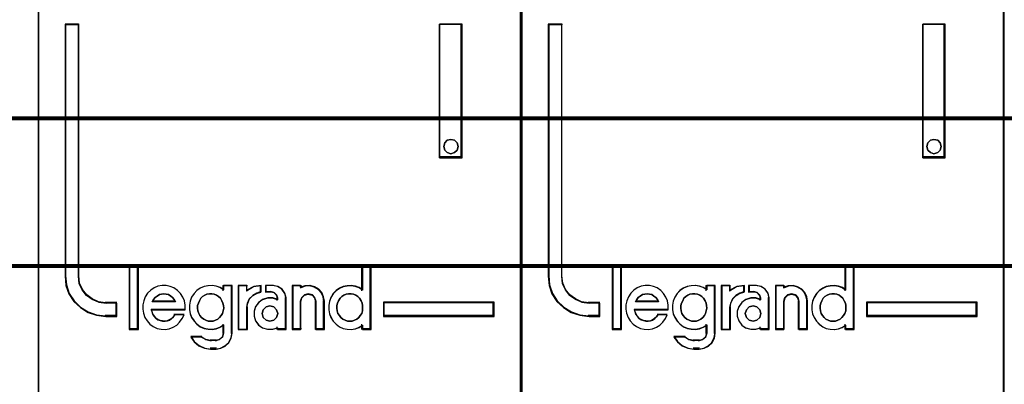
# Model space of a CAD drawing. Header units: millimetres. Extents: x -1290 to 1795, y -4192 to -1311.
# Tile 1025 of 1056: x 1443.5 to 1450.83, y -1924.75 to -1922.03. Entities that reach past the tile are written whole.
import ezdxf

# ---------------------------------------------------------------- set-up
doc = ezdxf.new("R2010")
doc.units = ezdxf.units.MM
doc.layers.add('30', color=7, linetype='Continuous')
doc.layers.add('45', color=7, linetype='Continuous')
doc.layers.add('Aparatura', color=7, linetype='Continuous', lineweight=13)

# ---------------------------------------------------------------- blocks, each defined once
blk = doc.blocks.new('*U156')
at = {"layer": '45', "color": 7}
blk.add_lwpolyline([(477.428846, -383.552872), (405.408028, -383.552872), (405.408028, -465.581435), (477.428846, -465.581435), (477.428846, -383.552872)], close=True, dxfattribs=at)
at = {"layer": '45', "color": 139}
blk.add_lwpolyline([(477.428846, -383.552872), (405.408028, -383.552872), (405.408028, -465.581435), (477.428846, -465.581435), (477.428846, -383.552872)], close=True, dxfattribs=at)
at = {"layer": '45', "color": 59}
blk.add_lwpolyline([(477.407363, -383.574418), (405.429512, -383.574418), (405.429512, -465.55989), (477.407363, -465.55989), (477.407363, -383.574418)], close=True, dxfattribs=at)
blk = doc.blocks.new('*U157')
at = {"layer": '45', "color": 7}
for points in [[(495.37139, -383.712671), (477.398411, -383.712671), (477.398411, -465.443183), (495.37139, -465.443183), (495.37139, -383.712671)], [(480.321996, -443.793216), (480.321996, -443.30396), (479.920097, -443.30396), (479.64839, -443.265479), (479.410647, -443.161031), (479.201206, -443.012605), (479.03705, -442.809207), (478.929499, -442.567327), (478.901197, -442.303459), (478.901197, -432.92514), (478.397407, -432.92514), (478.397407, -442.303459), (478.43137, -442.638792), (478.538921, -442.957633), (478.720059, -443.237993), (478.969123, -443.468877), (479.257812, -443.64479), (479.574803, -443.754735), (479.920097, -443.793216), (480.321996, -443.793216)], [(492.342176, -432.92514), (492.342176, -437.887863), (493.180043, -437.887863), (493.180043, -432.92514), (492.342176, -432.92514)], [(492.99369, -437.339083), (493.029657, -437.468996), (492.99369, -437.61072), (492.897777, -437.699297), (492.759903, -437.740633), (492.628023, -437.699297), (492.53211, -437.61072), (492.496143, -437.468996), (492.53211, -437.339083), (492.628023, -437.238695), (492.759903, -437.209169), (492.897777, -437.238695), (492.99369, -437.339083)], [(481.107945, -444.267224), (481.107945, -441.976184), (480.801801, -441.976184), (480.801801, -444.267224), (481.107945, -444.267224)], [(494.372394, -443.267138), (490.249297, -443.267138), (490.249297, -443.793216), (494.372394, -443.793216), (494.372394, -443.267138)]]:
    blk.add_lwpolyline(points, close=True, dxfattribs=at)
at = {"layer": '45', "color": 139}
for points in [[(495.37139, -383.712671), (477.398411, -383.712671), (477.398411, -465.443183), (495.37139, -465.443183), (495.37139, -383.712671)], [(493.029657, -437.468996), (492.99369, -437.339083), (492.897777, -437.238695), (492.759903, -437.209169), (492.628023, -437.238695), (492.53211, -437.339083), (492.496143, -437.468996), (492.53211, -437.61072), (492.628023, -437.699297), (492.759903, -437.740633), (492.897777, -437.699297), (492.99369, -437.61072), (493.029657, -437.468996)], [(483.815382, -443.978151), (483.913753, -443.966783), (484.000552, -443.938362), (484.081563, -443.89289), (484.151002, -443.836049), (484.214654, -443.756473), (484.25516, -443.68258), (484.284093, -443.585951), (484.307239, -443.489322), (484.295666, -443.392693), (484.278306, -443.296064), (484.2378, -443.210804), (484.185721, -443.119859), (484.116283, -443.057334), (484.041058, -443.006178), (483.954259, -442.966389), (483.861674, -442.949337), (483.774876, -442.949337), (483.676505, -442.966389), (483.601279, -443.006178), (483.520267, -443.057334), (483.450829, -443.119859), (483.404536, -443.210804), (483.36403, -443.296064), (483.335098, -443.392693), (483.335098, -443.489322), (483.346671, -443.585951), (483.375604, -443.68258), (483.421896, -443.756473), (483.479762, -443.836049), (483.560773, -443.89289), (483.641785, -443.938362), (483.728584, -443.966783), (483.815382, -443.978151)], [(488.997866, -443.978151), (489.090359, -443.966783), (489.17707, -443.938362), (489.263782, -443.89289), (489.333151, -443.836049), (489.390959, -443.756473), (489.442986, -443.68258), (489.47189, -443.585951), (489.477671, -443.489322), (489.477671, -443.392693), (489.460328, -443.296064), (489.419863, -443.210804), (489.362055, -443.119859), (489.292686, -443.057334), (489.223316, -443.006178), (489.136605, -442.966389), (489.049893, -442.949337), (488.95162, -442.949337), (488.864908, -442.966389), (488.778197, -443.006178), (488.697266, -443.057334), (488.639458, -443.119859), (488.58165, -443.210804), (488.541185, -443.296064), (488.518062, -443.392693), (488.518062, -443.489322), (488.529623, -443.585951), (488.558527, -443.68258), (488.610554, -443.756473), (488.668362, -443.836049), (488.737731, -443.89289), (488.824443, -443.938362), (488.911154, -443.966783), (488.997866, -443.978151)], [(486.315973, -443.690873), (486.274284, -443.550165), (486.167085, -443.444635), (486.024152, -443.403595), (485.881219, -443.444635), (485.774019, -443.550165), (485.73233, -443.690873), (485.774019, -443.83158), (485.881219, -443.937111), (486.024152, -443.978151), (486.167085, -443.937111), (486.274284, -443.83158), (486.315973, -443.690873)]]:
    blk.add_lwpolyline(points, close=True, dxfattribs=at)
at = {"layer": '45', "color": 59}
for points in [[(495.353487, -383.730625), (477.416314, -383.730625), (477.416314, -465.425228), (495.353487, -465.425228), (495.353487, -383.730625)], [(492.342176, -432.92514), (492.342176, -437.887863), (493.180043, -437.887863), (493.180043, -432.92514), (492.342176, -432.92514)], [(492.99369, -437.339083), (493.029657, -437.468996), (492.99369, -437.61072), (492.897777, -437.699297), (492.759903, -437.740633), (492.628023, -437.699297), (492.53211, -437.61072), (492.496143, -437.468996), (492.53211, -437.339083), (492.628023, -437.238695), (492.759903, -437.209169), (492.897777, -437.238695), (492.99369, -437.339083)], [(481.127639, -444.285179), (481.127639, -441.958229), (480.783898, -441.958229), (480.783898, -444.285179), (481.127639, -444.285179)], [(488.213708, -443.388913), (488.213708, -443.550353), (488.242146, -443.700658), (488.299023, -443.839829), (488.384337, -443.973434), (488.492402, -444.084772), (488.617531, -444.179408), (488.748347, -444.240644), (488.896225, -444.274045), (489.049792, -444.285179), (489.203358, -444.257344), (489.345549, -444.201676), (489.470677, -444.118173), (489.470677, -444.285179), (489.789186, -444.285179), (489.789186, -441.958229), (489.470677, -441.958229), (489.470677, -442.815526), (489.345549, -442.732023), (489.203358, -442.681922), (489.049792, -442.654087), (488.896225, -442.665221), (488.748347, -442.693055), (488.617531, -442.759858), (488.492402, -442.843361), (488.384337, -442.954698), (488.299023, -443.088303), (488.242146, -443.238608), (488.213708, -443.388913)], [(481.288767, -443.528225), (481.317199, -443.679616), (481.374065, -443.831007), (481.453676, -443.959969), (481.556033, -444.077717), (481.681136, -444.173037), (481.828985, -444.240322), (481.971148, -444.273965), (482.124683, -444.285179), (482.278219, -444.257143), (482.426068, -444.201073), (482.556858, -444.116967), (482.664901, -444.010433), (482.761572, -443.875863), (482.82981, -443.735687), (482.482933, -443.735687), (482.426068, -443.808578), (482.35783, -443.875863), (482.278219, -443.926327), (482.204294, -443.954362), (482.118997, -443.971183), (482.028013, -443.959969), (481.942715, -443.943148), (481.857418, -443.915113), (481.777806, -443.859042), (481.720941, -443.791757), (481.664076, -443.713258), (481.635644, -443.629152), (481.607211, -443.545046), (482.869616, -443.545046), (482.869616, -443.382442), (482.841183, -443.219837), (482.778632, -443.07966), (482.693334, -442.945091), (482.590977, -442.832949), (482.454501, -442.737629), (482.318025, -442.681559), (482.164489, -442.642309), (482.010953, -442.642309), (481.857418, -442.670345), (481.715255, -442.726415), (481.590152, -442.821735), (481.470735, -442.928269), (481.385438, -443.062839), (481.328572, -443.21423), (481.288767, -443.36562), (481.288767, -443.528225)], [(483.110637, -443.076622), (483.053794, -443.226962), (483.025373, -443.377301), (483.025373, -443.538776), (483.053794, -443.689115), (483.110637, -443.828318), (483.201585, -443.961953), (483.303901, -444.073316), (483.428955, -444.167974), (483.576746, -444.229223), (483.718852, -444.262632), (483.872327, -444.273768), (484.020117, -444.245927), (484.162224, -444.190246), (484.298646, -444.106724), (484.298646, -444.424107), (484.258856, -444.56331), (484.150855, -444.657968), (484.020117, -444.696945), (483.815484, -444.696945), (483.633588, -444.657968), (483.468745, -444.56331), (483.076531, -444.56331), (483.207269, -444.747058), (483.383481, -444.886261), (483.593798, -444.980919), (483.815484, -445.008759), (484.020117, -445.008759), (484.202013, -444.980919), (484.361172, -444.897397), (484.497594, -444.774898), (484.582858, -444.602287), (484.616964, -444.424107), (484.616964, -442.642309), (484.298646, -442.642309), (484.298646, -442.803785), (484.162224, -442.720263), (484.020117, -442.67015), (483.872327, -442.642309), (483.718852, -442.653445), (483.576746, -442.681286), (483.428955, -442.748103), (483.303901, -442.831625), (483.201585, -442.942988), (483.110637, -443.076622)], [(484.838963, -442.642309), (484.838963, -444.285179), (485.164632, -444.285179), (485.164632, -443.46094), (485.19371, -443.298336), (485.269311, -443.135731), (485.391437, -443.012375), (485.536825, -442.928269), (485.705476, -442.877806), (485.705476, -442.642309), (485.420515, -442.681559), (485.164632, -442.816128), (485.164632, -442.642309), (484.838963, -442.642309)], [(484.858656, -442.660264), (484.858656, -444.267224), (485.169522, -444.267224), (485.169522, -443.461002), (485.197278, -443.301951), (485.269444, -443.1429), (485.386018, -443.022241), (485.524798, -442.939974), (485.685782, -442.890613), (485.685782, -442.660264), (485.413774, -442.698656), (485.169522, -442.830284), (485.169522, -442.660264), (484.858656, -442.660264)], [(485.490672, -443.432905), (485.433348, -443.601117), (485.433348, -443.791757), (485.490672, -443.959969), (485.605321, -444.116967), (485.748633, -444.217894), (485.937804, -444.273965), (486.121242, -444.273965), (486.304681, -444.217894), (486.304681, -444.285179), (486.625698, -444.285179), (486.625698, -443.107695), (486.585571, -442.928269), (486.476654, -442.776879), (486.321878, -442.681559), (486.138439, -442.642309), (485.874747, -442.642309), (485.874747, -442.877806), (486.063917, -442.877806), (486.178567, -442.905841), (486.264553, -442.995554), (486.304681, -443.107695), (486.304681, -443.17498), (486.121242, -443.11891), (485.937804, -443.11891), (485.748633, -443.17498), (485.605321, -443.281514), (485.490672, -443.432905)], [(486.858439, -442.642309), (486.858439, -444.285179), (487.168456, -444.285179), (487.168456, -443.231051), (487.208644, -443.090874), (487.311983, -442.995554), (487.449768, -442.956305), (487.599036, -442.995554), (487.690893, -443.090874), (487.73108, -443.231051), (487.73108, -444.285179), (488.052579, -444.285179), (488.052579, -443.231051), (488.023874, -443.062839), (487.954981, -442.900234), (487.84016, -442.776879), (487.685152, -442.692773), (487.518661, -442.642309), (487.334947, -442.653523), (487.168456, -442.709594), (487.168456, -442.642309), (486.858439, -442.642309)], [(486.878132, -442.660264), (486.878132, -444.267224), (487.177924, -444.267224), (487.177924, -443.236137), (487.216786, -443.099024), (487.316717, -443.005788), (487.449957, -442.967396), (487.594302, -443.005788), (487.683129, -443.099024), (487.721991, -443.236137), (487.721991, -444.267224), (488.032886, -444.267224), (488.032886, -443.236137), (488.005127, -443.071602), (487.938507, -442.912551), (487.827473, -442.791892), (487.677577, -442.709625), (487.516578, -442.660264), (487.338923, -442.671233), (487.177924, -442.726078), (487.177924, -442.660264), (486.878132, -442.660264)], [(482.461544, -443.162377), (482.507972, -443.256365), (481.643249, -443.256365), (481.695481, -443.162377), (481.753516, -443.087187), (481.823158, -443.03706), (481.910211, -442.980667), (481.99146, -442.961869), (482.078512, -442.949337), (482.165565, -442.961869), (482.252618, -442.980667), (482.333867, -443.03706), (482.403509, -443.087187), (482.461544, -443.162377)], [(482.507972, -443.256365), (481.643249, -443.256365), (481.695481, -443.162377), (481.753516, -443.087187), (481.823158, -443.03706), (481.910211, -442.980667), (481.99146, -442.961869), (482.078512, -442.949337), (482.165565, -442.961869), (482.252618, -442.980667), (482.333867, -443.03706), (482.403509, -443.087187), (482.461544, -443.162377), (482.507972, -443.256365)], [(484.214654, -443.756473), (484.151002, -443.836049), (484.081563, -443.89289), (484.000552, -443.938362), (483.913753, -443.966783), (483.815382, -443.978151), (483.728584, -443.966783), (483.641785, -443.938362), (483.560773, -443.89289), (483.479762, -443.836049), (483.421896, -443.756473), (483.375604, -443.68258), (483.346671, -443.585951), (483.335098, -443.489322), (483.335098, -443.392693), (483.36403, -443.296064), (483.404536, -443.210804), (483.450829, -443.119859), (483.520267, -443.057334), (483.601279, -443.006178), (483.676505, -442.966389), (483.774876, -442.949337), (483.861674, -442.949337), (483.954259, -442.966389), (484.041058, -443.006178), (484.116283, -443.057334), (484.185721, -443.119859), (484.2378, -443.210804), (484.278306, -443.296064), (484.295666, -443.392693), (484.307239, -443.489322), (484.284093, -443.585951), (484.25516, -443.68258), (484.214654, -443.756473)], [(483.404536, -443.210804), (483.450829, -443.119859), (483.520267, -443.057334), (483.601279, -443.006178), (483.676505, -442.966389), (483.774876, -442.949337), (483.861674, -442.949337), (483.954259, -442.966389), (484.041058, -443.006178), (484.116283, -443.057334), (484.185721, -443.119859), (484.2378, -443.210804), (484.278306, -443.296064), (484.295666, -443.392693), (484.307239, -443.489322), (484.284093, -443.585951), (484.25516, -443.68258), (484.214654, -443.756473), (484.151002, -443.836049), (484.081563, -443.89289), (484.000552, -443.938362), (483.913753, -443.966783), (483.815382, -443.978151), (483.728584, -443.966783), (483.641785, -443.938362), (483.560773, -443.89289), (483.479762, -443.836049), (483.421896, -443.756473), (483.375604, -443.68258), (483.346671, -443.585951), (483.335098, -443.489322), (483.335098, -443.392693), (483.36403, -443.296064), (483.404536, -443.210804)], [(489.136605, -442.966389), (489.223316, -443.006178), (489.292686, -443.057334), (489.362055, -443.119859), (489.419863, -443.210804), (489.460328, -443.296064), (489.477671, -443.392693), (489.477671, -443.489322), (489.47189, -443.585951), (489.442986, -443.68258), (489.390959, -443.756473), (489.333151, -443.836049), (489.263782, -443.89289), (489.17707, -443.938362), (489.090359, -443.966783), (488.997866, -443.978151), (488.911154, -443.966783), (488.824443, -443.938362), (488.737731, -443.89289), (488.668362, -443.836049), (488.610554, -443.756473), (488.558527, -443.68258), (488.529623, -443.585951), (488.518062, -443.489322), (488.518062, -443.392693), (488.541185, -443.296064), (488.58165, -443.210804), (488.639458, -443.119859), (488.697266, -443.057334), (488.778197, -443.006178), (488.864908, -442.966389), (488.95162, -442.949337), (489.049893, -442.949337), (489.136605, -442.966389)], [(488.541185, -443.296064), (488.58165, -443.210804), (488.639458, -443.119859), (488.697266, -443.057334), (488.778197, -443.006178), (488.864908, -442.966389), (488.95162, -442.949337), (489.049893, -442.949337), (489.136605, -442.966389), (489.223316, -443.006178), (489.292686, -443.057334), (489.362055, -443.119859), (489.419863, -443.210804), (489.460328, -443.296064), (489.477671, -443.392693), (489.477671, -443.489322), (489.47189, -443.585951), (489.442986, -443.68258), (489.390959, -443.756473), (489.333151, -443.836049), (489.263782, -443.89289), (489.17707, -443.938362), (489.090359, -443.966783), (488.997866, -443.978151), (488.911154, -443.966783), (488.824443, -443.938362), (488.737731, -443.89289), (488.668362, -443.836049), (488.610554, -443.756473), (488.558527, -443.68258), (488.529623, -443.585951), (488.518062, -443.489322), (488.518062, -443.392693), (488.541185, -443.296064)], [(486.274284, -443.550165), (486.315973, -443.690873), (486.274284, -443.83158), (486.167085, -443.937111), (486.024152, -443.978151), (485.881219, -443.937111), (485.774019, -443.83158), (485.73233, -443.690873), (485.774019, -443.550165), (485.881219, -443.444635), (486.024152, -443.403595), (486.167085, -443.444635), (486.274284, -443.550165)], [(485.73233, -443.690873), (485.774019, -443.550165), (485.881219, -443.444635), (486.024152, -443.403595), (486.167085, -443.444635), (486.274284, -443.550165), (486.315973, -443.690873), (486.274284, -443.83158), (486.167085, -443.937111), (486.024152, -443.978151), (485.881219, -443.937111), (485.774019, -443.83158), (485.73233, -443.690873)], [(494.354491, -443.285093), (490.26899, -443.285093), (490.26899, -443.773465), (494.354491, -443.773465), (494.354491, -443.285093)]]:
    blk.add_lwpolyline(points, close=True, dxfattribs=at)
at = {"layer": '45', "color": 139}
for points in [[(478.397407, -432.92514), (478.397407, -442.308349)], [(478.397407, -432.92514), (478.929131, -432.92514)], [(478.891534, -432.92514), (478.891534, -442.308349)], [(492.342176, -437.887863), (492.342176, -432.92514)], [(492.342176, -432.92514), (493.180043, -432.92514)], [(493.140657, -437.887863), (493.140657, -432.92514)], [(492.342176, -437.850158), (493.180043, -437.850158)], [(480.783898, -441.958229), (480.783898, -444.285179)], [(480.783898, -441.958229), (481.127639, -441.958229)], [(481.088252, -441.958229), (481.088252, -444.285179)], [(489.440074, -441.958229), (489.440074, -442.839813)], [(489.440074, -441.958229), (489.789186, -441.958229)], [(489.749799, -441.958229), (489.749799, -444.285179)], [(478.397407, -442.270644), (478.43155, -442.613363), (478.539667, -442.939227), (478.72176, -443.225763), (478.972138, -443.461733), (479.262349, -443.64152), (479.581012, -443.753887), (479.928127, -443.793216)], [(478.891534, -442.270644), (478.920328, -442.5434), (479.029747, -442.793426), (479.196753, -443.003675), (479.409831, -443.157101), (479.651702, -443.265067), (479.928127, -443.304843)], [(482.869616, -443.545046), (482.869616, -443.382442), (482.841183, -443.219837), (482.778632, -443.07966), (482.693334, -442.945091), (482.590977, -442.832949), (482.454501, -442.737629), (482.318025, -442.681559), (482.164489, -442.642309), (482.010953, -442.642309), (481.857418, -442.670345), (481.715255, -442.726415), (481.590152, -442.821735), (481.470735, -442.928269), (481.385438, -443.062839), (481.328572, -443.21423), (481.288767, -443.36562), (481.288767, -443.528225), (481.317199, -443.679616), (481.374065, -443.831007), (481.453676, -443.959969), (481.556033, -444.077717), (481.681136, -444.173037), (481.828985, -444.240322), (481.971148, -444.273965), (482.124683, -444.285179), (482.278219, -444.257143), (482.426068, -444.201073), (482.556858, -444.116967), (482.664901, -444.010433), (482.761572, -443.875863), (482.82981, -443.735687)], [(484.307239, -442.804914), (484.169896, -442.720808), (484.026831, -442.670345), (483.878043, -442.642309), (483.723532, -442.653523), (483.580467, -442.681559), (483.431679, -442.748843), (483.305781, -442.832949), (483.202774, -442.945091), (483.111212, -443.07966), (483.053986, -443.231051), (483.025373, -443.382442), (483.025373, -443.545046), (483.053986, -443.696437), (483.111212, -443.836614), (483.202774, -443.971183), (483.305781, -444.083324), (483.431679, -444.178644), (483.580467, -444.240322), (483.723532, -444.273965), (483.878043, -444.285179), (484.026831, -444.257143), (484.169896, -444.201073), (484.307239, -444.116967)], [(484.267852, -442.642309), (484.267852, -442.839813)], [(484.267852, -442.642309), (484.616964, -442.642309)], [(484.579367, -442.642309), (484.579367, -444.432409)], [(484.838963, -442.642309), (484.838963, -444.285179)], [(484.838963, -442.642309), (485.188074, -442.642309)], [(485.705476, -442.642309), (485.413057, -442.689339), (485.150478, -442.850586)], [(485.150478, -442.642309), (485.150478, -442.850586)], [(485.666089, -442.642309), (485.666089, -442.909837)], [(485.861233, -442.642309), (485.861233, -442.909837)], [(486.154845, -442.642309), (485.861233, -442.642309)], [(486.625698, -443.134272), (486.583678, -442.9446), (486.469624, -442.784564), (486.307548, -442.6838), (486.115458, -442.642309)], [(486.858439, -442.642309), (486.858439, -444.285179)], [(486.858439, -442.642309), (487.196809, -442.642309)], [(488.052579, -443.256365), (488.023574, -443.080921), (487.953961, -442.911324), (487.837939, -442.782665), (487.68131, -442.694943), (487.513078, -442.642309), (487.327443, -442.654006), (487.159212, -442.712487)], [(487.159212, -442.642309), (487.159212, -442.746447)], [(489.477671, -442.804914), (489.351846, -442.720808), (489.208864, -442.670345), (489.054443, -442.642309), (488.900023, -442.653523), (488.751321, -442.681559), (488.619777, -442.748843), (488.493953, -442.832949), (488.385287, -442.945091), (488.299497, -443.07966), (488.242304, -443.231051), (488.213708, -443.382442), (488.213708, -443.545046), (488.242304, -443.696437), (488.299497, -443.836614), (488.385287, -443.971183), (488.493953, -444.083324), (488.619777, -444.178644), (488.751321, -444.240322), (488.900023, -444.273965), (489.054443, -444.285179), (489.208864, -444.257143), (489.351846, -444.201073), (489.477671, -444.116967)], [(482.507972, -443.256365), (482.461544, -443.162377), (482.403509, -443.087187), (482.333867, -443.03706), (482.252618, -442.980667), (482.165565, -442.961869), (482.078512, -442.949337), (481.99146, -442.961869), (481.910211, -442.980667), (481.823158, -443.03706), (481.753516, -443.087187), (481.695481, -443.162377), (481.643249, -443.256365)], [(485.705476, -442.872131), (485.532412, -442.924805), (485.383219, -443.012594), (485.257897, -443.141351), (485.180316, -443.311076), (485.150478, -443.480801)], [(486.315973, -443.163994), (486.130157, -443.10734), (485.944341, -443.10734), (485.752719, -443.163994), (485.60755, -443.271636), (485.491415, -443.424601), (485.433348, -443.594562), (485.433348, -443.787184), (485.491415, -443.957145), (485.60755, -444.115775), (485.752719, -444.217752), (485.944341, -444.274406), (486.130157, -444.274406), (486.315973, -444.217752)], [(485.861233, -442.872131), (486.081442, -442.872131)], [(486.315973, -443.134272), (486.270619, -443.006399), (486.17343, -442.9041), (486.043845, -442.872131)], [(486.276586, -443.096567), (486.276586, -443.200705)], [(486.588101, -443.096567), (486.588101, -444.285179)], [(487.741065, -443.256365), (487.699504, -443.099718), (487.604507, -442.993198), (487.450138, -442.949337), (487.307644, -442.993198), (487.200773, -443.099718), (487.159212, -443.256365)], [(479.89053, -443.267138), (480.321996, -443.267138)], [(480.2844, -443.267138), (480.2844, -443.793216)], [(480.2844, -443.267138), (480.2844, -443.793216)], [(481.643249, -443.216865), (482.507972, -443.216865)], [(484.838963, -444.285179), (485.188074, -444.285179), (485.188074, -443.4413)], [(487.159212, -443.216865), (487.159212, -444.285179)], [(487.703468, -443.216865), (487.703468, -444.285179)], [(488.013193, -443.216865), (488.013193, -444.285179)], [(490.249297, -443.267138), (494.372394, -443.267138)], [(490.249297, -443.267138), (490.249297, -443.793216)], [(494.333007, -443.793216), (494.333007, -443.267138)], [(479.89053, -443.753715), (480.321996, -443.753715)], [(481.598492, -443.523893), (482.869616, -443.523893)], [(481.598492, -443.523893), (481.627497, -443.613549), (481.656502, -443.703205), (481.714513, -443.786884), (481.772524, -443.858609), (481.853739, -443.91838), (481.940756, -443.948265), (482.027772, -443.966196), (482.120589, -443.978151), (482.207606, -443.960219), (482.28302, -443.930334), (482.364235, -443.87654), (482.433848, -443.804815), (482.491859, -443.727113)], [(482.452472, -443.710623), (482.830229, -443.710623)], [(490.249297, -443.753715), (494.372394, -443.753715)], [(484.267852, -444.082289), (484.267852, -444.432409)], [(486.276586, -444.181041), (486.276586, -444.285179)], [(489.440074, -444.082289), (489.440074, -444.285179)], [(480.783898, -444.247473), (481.127639, -444.247473)], [(483.075502, -444.532956), (483.209803, -444.729225), (483.390818, -444.877913), (483.606868, -444.979022), (483.834596, -445.008759)], [(483.075502, -444.532956), (483.496226, -444.532956)], [(483.456839, -444.532956), (483.636428, -444.652505), (483.834596, -444.701731)], [(483.995724, -445.008759), (484.185054, -444.979519), (484.350718, -444.891796), (484.492716, -444.763137), (484.581464, -444.581844), (484.616964, -444.394703)], [(483.995724, -444.701731), (484.141945, -444.65787), (484.262737, -444.55135), (484.307239, -444.394703)], [(486.276586, -444.247473), (486.625698, -444.247473)], [(486.858439, -444.247473), (487.196809, -444.247473)], [(487.703468, -444.247473), (488.052579, -444.247473)], [(489.440074, -444.247473), (489.789186, -444.247473)], [(483.796999, -444.664026), (484.035111, -444.664026)], [(484.035111, -444.971054), (483.796999, -444.971054)]]:
    blk.add_lwpolyline(points, dxfattribs=at)
at = {"layer": '45', "color": 1}
for points in [[(480.321996, -443.793216), (480.321996, -443.30396), (479.920097, -443.30396), (479.64839, -443.265479), (479.410647, -443.161031), (479.201206, -443.012605), (479.03705, -442.809207), (478.929499, -442.567327), (478.901197, -442.303459), (478.901197, -432.92514), (478.397407, -432.92514), (478.397407, -442.303459), (478.43137, -442.638792), (478.538921, -442.957633), (478.720059, -443.237993), (478.969123, -443.468877), (479.257812, -443.64479), (479.574803, -443.754735), (479.920097, -443.793216), (480.321996, -443.793216)], [(480.304093, -443.773465), (480.304093, -443.285988), (479.909671, -443.285988), (479.643019, -443.247647), (479.409699, -443.143578), (479.204155, -442.995692), (479.043053, -442.793033), (478.937503, -442.552033), (478.909727, -442.289123), (478.909727, -432.944891), (478.41531, -432.944891), (478.41531, -442.289123), (478.448642, -442.623237), (478.554191, -442.940919), (478.731959, -443.22026), (478.97639, -443.450306), (479.259707, -443.625579), (479.570801, -443.735124), (479.909671, -443.773465), (480.304093, -443.773465)], [(494.372394, -443.267138), (490.249297, -443.267138), (490.249297, -443.793216), (494.372394, -443.793216), (494.372394, -443.267138)]]:
    blk.add_lwpolyline(points, close=True, dxfattribs=at)
blk = doc.blocks.new('*U158')
at = {"layer": '45', "color": 7}
for points in [[(513.356901, -383.712671), (495.383922, -383.712671), (495.383922, -465.443183), (513.356901, -465.443183), (513.356901, -383.712671)], [(498.309298, -443.793216), (498.309298, -443.30396), (497.907024, -443.30396), (497.635065, -443.265479), (497.3971, -443.161031), (497.187465, -443.012605), (497.023156, -442.809207), (496.915506, -442.567327), (496.887176, -442.303459), (496.887176, -432.92514), (496.382918, -432.92514), (496.382918, -442.303459), (496.416913, -442.638792), (496.524564, -442.957633), (496.70587, -443.237993), (496.955166, -443.468877), (497.244123, -443.64479), (497.561409, -443.754735), (497.907024, -443.793216), (498.309298, -443.793216)], [(510.327687, -432.92514), (510.327687, -437.887863), (511.165555, -437.887863), (511.165555, -432.92514), (510.327687, -432.92514)], [(510.979321, -437.339083), (511.015168, -437.468996), (510.979321, -437.61072), (510.883731, -437.699297), (510.746319, -437.740633), (510.614882, -437.699297), (510.519291, -437.61072), (510.483444, -437.468996), (510.519291, -437.339083), (510.614882, -437.238695), (510.746319, -437.209169), (510.883731, -437.238695), (510.979321, -437.339083)], [(499.095246, -444.267224), (499.095246, -441.976184), (498.787312, -441.976184), (498.787312, -444.267224), (499.095246, -444.267224)], [(512.357905, -443.267138), (508.236598, -443.267138), (508.236598, -443.793216), (512.357905, -443.793216), (512.357905, -443.267138)]]:
    blk.add_lwpolyline(points, close=True, dxfattribs=at)
at = {"layer": '45', "color": 139}
for points in [[(513.356901, -383.712671), (495.383922, -383.712671), (495.383922, -465.443183), (513.356901, -465.443183), (513.356901, -383.712671)], [(511.015168, -437.468996), (510.979321, -437.339083), (510.883731, -437.238695), (510.746319, -437.209169), (510.614882, -437.238695), (510.519291, -437.339083), (510.483444, -437.468996), (510.519291, -437.61072), (510.614882, -437.699297), (510.746319, -437.740633), (510.883731, -437.699297), (510.979321, -437.61072), (511.015168, -437.468996)], [(501.801799, -443.978151), (501.899989, -443.966783), (501.986627, -443.938362), (502.06749, -443.89289), (502.136801, -443.836049), (502.200336, -443.756473), (502.240767, -443.68258), (502.269647, -443.585951), (502.29275, -443.489322), (502.281198, -443.392693), (502.263871, -443.296064), (502.223439, -443.210804), (502.171456, -443.119859), (502.102145, -443.057334), (502.027059, -443.006178), (501.94042, -442.966389), (501.848006, -442.949337), (501.761367, -442.949337), (501.663177, -442.966389), (501.58809, -443.006178), (501.507228, -443.057334), (501.437917, -443.119859), (501.39171, -443.210804), (501.351279, -443.296064), (501.322399, -443.392693), (501.322399, -443.489322), (501.333951, -443.585951), (501.36283, -443.68258), (501.409038, -443.756473), (501.466797, -443.836049), (501.547659, -443.89289), (501.628522, -443.938362), (501.71516, -443.966783), (501.801799, -443.978151)], [(506.985167, -443.978151), (507.07766, -443.966783), (507.164372, -443.938362), (507.251083, -443.89289), (507.320453, -443.836049), (507.37826, -443.756473), (507.430287, -443.68258), (507.459191, -443.585951), (507.464972, -443.489322), (507.464972, -443.392693), (507.44763, -443.296064), (507.407164, -443.210804), (507.349357, -443.119859), (507.279987, -443.057334), (507.210618, -443.006178), (507.123906, -442.966389), (507.037194, -442.949337), (506.938921, -442.949337), (506.85221, -442.966389), (506.765498, -443.006178), (506.684567, -443.057334), (506.626759, -443.119859), (506.568951, -443.210804), (506.528486, -443.296064), (506.505363, -443.392693), (506.505363, -443.489322), (506.516924, -443.585951), (506.545828, -443.68258), (506.597855, -443.756473), (506.655663, -443.836049), (506.725032, -443.89289), (506.811744, -443.938362), (506.898456, -443.966783), (506.985167, -443.978151)], [(504.301484, -443.690873), (504.259923, -443.550165), (504.153053, -443.444635), (504.010558, -443.403595), (503.868064, -443.444635), (503.761193, -443.550165), (503.719632, -443.690873), (503.761193, -443.83158), (503.868064, -443.937111), (504.010558, -443.978151), (504.153053, -443.937111), (504.259923, -443.83158), (504.301484, -443.690873)]]:
    blk.add_lwpolyline(points, close=True, dxfattribs=at)
at = {"layer": '45', "color": 59}
for points in [[(513.338998, -383.730625), (495.403616, -383.730625), (495.403616, -465.425228), (513.338998, -465.425228), (513.338998, -383.730625)], [(510.327687, -432.92514), (510.327687, -437.887863), (511.165555, -437.887863), (511.165555, -432.92514), (510.327687, -432.92514)], [(510.979321, -437.339083), (511.015168, -437.468996), (510.979321, -437.61072), (510.883731, -437.699297), (510.746319, -437.740633), (510.614882, -437.699297), (510.519291, -437.61072), (510.483444, -437.468996), (510.519291, -437.339083), (510.614882, -437.238695), (510.746319, -437.209169), (510.883731, -437.238695), (510.979321, -437.339083)], [(499.11315, -444.285179), (499.11315, -441.958229), (498.769409, -441.958229), (498.769409, -444.285179), (499.11315, -444.285179)], [(506.199219, -443.388913), (506.199219, -443.550353), (506.227657, -443.700658), (506.284534, -443.839829), (506.369848, -443.973434), (506.477914, -444.084772), (506.603042, -444.179408), (506.733858, -444.240644), (506.881736, -444.274045), (507.035303, -444.285179), (507.188869, -444.257344), (507.33106, -444.201676), (507.456189, -444.118173), (507.456189, -444.285179), (507.774697, -444.285179), (507.774697, -441.958229), (507.456189, -441.958229), (507.456189, -442.815526), (507.33106, -442.732023), (507.188869, -442.681922), (507.035303, -442.654087), (506.881736, -442.665221), (506.733858, -442.693055), (506.603042, -442.759858), (506.477914, -442.843361), (506.369848, -442.954698), (506.284534, -443.088303), (506.227657, -443.238608), (506.199219, -443.388913)], [(499.274278, -443.528225), (499.30271, -443.679616), (499.359576, -443.831007), (499.439187, -443.959969), (499.541544, -444.077717), (499.666647, -444.173037), (499.814496, -444.240322), (499.956659, -444.273965), (500.110194, -444.285179), (500.26373, -444.257143), (500.411579, -444.201073), (500.542369, -444.116967), (500.650412, -444.010433), (500.747083, -443.875863), (500.815321, -443.735687), (500.468444, -443.735687), (500.411579, -443.808578), (500.343341, -443.875863), (500.26373, -443.926327), (500.189805, -443.954362), (500.104508, -443.971183), (500.013524, -443.959969), (499.928226, -443.943148), (499.842929, -443.915113), (499.763318, -443.859042), (499.706452, -443.791757), (499.649587, -443.713258), (499.621155, -443.629152), (499.592722, -443.545046), (500.855127, -443.545046), (500.855127, -443.382442), (500.826694, -443.219837), (500.764143, -443.07966), (500.678845, -442.945091), (500.576488, -442.832949), (500.440012, -442.737629), (500.303536, -442.681559), (500.15, -442.642309), (499.996464, -442.642309), (499.842929, -442.670345), (499.700766, -442.726415), (499.575663, -442.821735), (499.456246, -442.928269), (499.370949, -443.062839), (499.314084, -443.21423), (499.274278, -443.36562), (499.274278, -443.528225)], [(501.096244, -443.076622), (501.039337, -443.226962), (501.010884, -443.377301), (501.010884, -443.538776), (501.039337, -443.689115), (501.096244, -443.828318), (501.187294, -443.961953), (501.289726, -444.073316), (501.41492, -444.167974), (501.562877, -444.229223), (501.705143, -444.262632), (501.85879, -444.273768), (502.006747, -444.245927), (502.149013, -444.190246), (502.285589, -444.106724), (502.285589, -444.424107), (502.245754, -444.56331), (502.137632, -444.657968), (502.006747, -444.696945), (501.801884, -444.696945), (501.619783, -444.657968), (501.454755, -444.56331), (501.0621, -444.56331), (501.192985, -444.747058), (501.369395, -444.886261), (501.579949, -444.980919), (501.801884, -445.008759), (502.006747, -445.008759), (502.188848, -444.980919), (502.348186, -444.897397), (502.484762, -444.774898), (502.570121, -444.602287), (502.604265, -444.424107), (502.604265, -442.642309), (502.285589, -442.642309), (502.285589, -442.803785), (502.149013, -442.720263), (502.006747, -442.67015), (501.85879, -442.642309), (501.705143, -442.653445), (501.562877, -442.681286), (501.41492, -442.748103), (501.289726, -442.831625), (501.187294, -442.942988), (501.096244, -443.076622)], [(502.826264, -442.642309), (502.826264, -444.285179), (503.151261, -444.285179), (503.151261, -443.46094), (503.180278, -443.298336), (503.255724, -443.135731), (503.377597, -443.012375), (503.522685, -442.928269), (503.690987, -442.877806), (503.690987, -442.642309), (503.406615, -442.681559), (503.151261, -442.816128), (503.151261, -442.642309), (502.826264, -442.642309)], [(502.844167, -442.660264), (502.844167, -444.267224), (503.155706, -444.267224), (503.155706, -443.461002), (503.183522, -443.301951), (503.255844, -443.1429), (503.372671, -443.022241), (503.511751, -442.939974), (503.673084, -442.890613), (503.673084, -442.660264), (503.400487, -442.698656), (503.155706, -442.830284), (503.155706, -442.660264), (502.844167, -442.660264)], [(503.476269, -443.432905), (503.418859, -443.601117), (503.418859, -443.791757), (503.476269, -443.959969), (503.591091, -444.116967), (503.734617, -444.217894), (503.924072, -444.273965), (504.107786, -444.273965), (504.2915, -444.217894), (504.2915, -444.285179), (504.612999, -444.285179), (504.612999, -443.107695), (504.572812, -442.928269), (504.463732, -442.776879), (504.308723, -442.681559), (504.125009, -442.642309), (503.86092, -442.642309), (503.86092, -442.877806), (504.050375, -442.877806), (504.165197, -442.905841), (504.251312, -442.995554), (504.2915, -443.107695), (504.2915, -443.17498), (504.107786, -443.11891), (503.924072, -443.11891), (503.734617, -443.17498), (503.591091, -443.281514), (503.476269, -443.432905)], [(504.84574, -442.642309), (504.84574, -444.285179), (505.155293, -444.285179), (505.155293, -443.231051), (505.19542, -443.090874), (505.298604, -442.995554), (505.436183, -442.956305), (505.585227, -442.995554), (505.676946, -443.090874), (505.717073, -443.231051), (505.717073, -444.285179), (506.038091, -444.285179), (506.038091, -443.231051), (506.009428, -443.062839), (505.940639, -442.900234), (505.82599, -442.776879), (505.671214, -442.692773), (505.504972, -442.642309), (505.321534, -442.653523), (505.155293, -442.709594), (505.155293, -442.642309), (504.84574, -442.642309)], [(504.863643, -442.660264), (504.863643, -444.267224), (505.1639, -444.267224), (505.1639, -443.236137), (505.202822, -443.099024), (505.302908, -443.005788), (505.436355, -442.967396), (505.580923, -443.005788), (505.669888, -443.099024), (505.70881, -443.236137), (505.70881, -444.267224), (506.020187, -444.267224), (506.020187, -443.236137), (505.992386, -443.071602), (505.925662, -442.912551), (505.814456, -442.791892), (505.664328, -442.709625), (505.503079, -442.660264), (505.325149, -442.671233), (505.1639, -442.726078), (505.1639, -442.660264), (504.863643, -442.660264)], [(500.448749, -443.162377), (500.495273, -443.256365), (499.62876, -443.256365), (499.6811, -443.162377), (499.739255, -443.087187), (499.809042, -443.03706), (499.896274, -442.980667), (499.977692, -442.961869), (500.064925, -442.949337), (500.152157, -442.961869), (500.23939, -442.980667), (500.320808, -443.03706), (500.390594, -443.087187), (500.448749, -443.162377)], [(500.495273, -443.256365), (499.62876, -443.256365), (499.6811, -443.162377), (499.739255, -443.087187), (499.809042, -443.03706), (499.896274, -442.980667), (499.977692, -442.961869), (500.064925, -442.949337), (500.152157, -442.961869), (500.23939, -442.980667), (500.320808, -443.03706), (500.390594, -443.087187), (500.448749, -443.162377), (500.495273, -443.256365)], [(502.200336, -443.756473), (502.136801, -443.836049), (502.06749, -443.89289), (501.986627, -443.938362), (501.899989, -443.966783), (501.801799, -443.978151), (501.71516, -443.966783), (501.628522, -443.938362), (501.547659, -443.89289), (501.466797, -443.836049), (501.409038, -443.756473), (501.36283, -443.68258), (501.333951, -443.585951), (501.322399, -443.489322), (501.322399, -443.392693), (501.351279, -443.296064), (501.39171, -443.210804), (501.437917, -443.119859), (501.507228, -443.057334), (501.58809, -443.006178), (501.663177, -442.966389), (501.761367, -442.949337), (501.848006, -442.949337), (501.94042, -442.966389), (502.027059, -443.006178), (502.102145, -443.057334), (502.171456, -443.119859), (502.223439, -443.210804), (502.263871, -443.296064), (502.281198, -443.392693), (502.29275, -443.489322), (502.269647, -443.585951), (502.240767, -443.68258), (502.200336, -443.756473)], [(501.39171, -443.210804), (501.437917, -443.119859), (501.507228, -443.057334), (501.58809, -443.006178), (501.663177, -442.966389), (501.761367, -442.949337), (501.848006, -442.949337), (501.94042, -442.966389), (502.027059, -443.006178), (502.102145, -443.057334), (502.171456, -443.119859), (502.223439, -443.210804), (502.263871, -443.296064), (502.281198, -443.392693), (502.29275, -443.489322), (502.269647, -443.585951), (502.240767, -443.68258), (502.200336, -443.756473), (502.136801, -443.836049), (502.06749, -443.89289), (501.986627, -443.938362), (501.899989, -443.966783), (501.801799, -443.978151), (501.71516, -443.966783), (501.628522, -443.938362), (501.547659, -443.89289), (501.466797, -443.836049), (501.409038, -443.756473), (501.36283, -443.68258), (501.333951, -443.585951), (501.322399, -443.489322), (501.322399, -443.392693), (501.351279, -443.296064), (501.39171, -443.210804)], [(507.123906, -442.966389), (507.210618, -443.006178), (507.279987, -443.057334), (507.349357, -443.119859), (507.407164, -443.210804), (507.44763, -443.296064), (507.464972, -443.392693), (507.464972, -443.489322), (507.459191, -443.585951), (507.430287, -443.68258), (507.37826, -443.756473), (507.320453, -443.836049), (507.251083, -443.89289), (507.164372, -443.938362), (507.07766, -443.966783), (506.985167, -443.978151), (506.898456, -443.966783), (506.811744, -443.938362), (506.725032, -443.89289), (506.655663, -443.836049), (506.597855, -443.756473), (506.545828, -443.68258), (506.516924, -443.585951), (506.505363, -443.489322), (506.505363, -443.392693), (506.528486, -443.296064), (506.568951, -443.210804), (506.626759, -443.119859), (506.684567, -443.057334), (506.765498, -443.006178), (506.85221, -442.966389), (506.938921, -442.949337), (507.037194, -442.949337), (507.123906, -442.966389)], [(506.528486, -443.296064), (506.568951, -443.210804), (506.626759, -443.119859), (506.684567, -443.057334), (506.765498, -443.006178), (506.85221, -442.966389), (506.938921, -442.949337), (507.037194, -442.949337), (507.123906, -442.966389), (507.210618, -443.006178), (507.279987, -443.057334), (507.349357, -443.119859), (507.407164, -443.210804), (507.44763, -443.296064), (507.464972, -443.392693), (507.464972, -443.489322), (507.459191, -443.585951), (507.430287, -443.68258), (507.37826, -443.756473), (507.320453, -443.836049), (507.251083, -443.89289), (507.164372, -443.938362), (507.07766, -443.966783), (506.985167, -443.978151), (506.898456, -443.966783), (506.811744, -443.938362), (506.725032, -443.89289), (506.655663, -443.836049), (506.597855, -443.756473), (506.545828, -443.68258), (506.516924, -443.585951), (506.505363, -443.489322), (506.505363, -443.392693), (506.528486, -443.296064)], [(504.259923, -443.550165), (504.301484, -443.690873), (504.259923, -443.83158), (504.153053, -443.937111), (504.010558, -443.978151), (503.868064, -443.937111), (503.761193, -443.83158), (503.719632, -443.690873), (503.761193, -443.550165), (503.868064, -443.444635), (504.010558, -443.403595), (504.153053, -443.444635), (504.259923, -443.550165)], [(503.719632, -443.690873), (503.761193, -443.550165), (503.868064, -443.444635), (504.010558, -443.403595), (504.153053, -443.444635), (504.259923, -443.550165), (504.301484, -443.690873), (504.259923, -443.83158), (504.153053, -443.937111), (504.010558, -443.978151), (503.868064, -443.937111), (503.761193, -443.83158), (503.719632, -443.690873)], [(512.340002, -443.285093), (508.254501, -443.285093), (508.254501, -443.773465), (512.340002, -443.773465), (512.340002, -443.285093)]]:
    blk.add_lwpolyline(points, close=True, dxfattribs=at)
at = {"layer": '45', "color": 139}
for points in [[(496.382918, -432.92514), (496.382918, -442.308349)], [(496.382918, -432.92514), (496.916432, -432.92514)], [(496.877045, -432.92514), (496.877045, -442.308349)], [(510.327687, -437.887863), (510.327687, -432.92514)], [(510.327687, -432.92514), (511.165555, -432.92514)], [(511.127958, -437.887863), (511.127958, -432.92514)], [(510.327687, -437.850158), (511.165555, -437.850158)], [(498.769409, -441.958229), (498.769409, -444.285179)], [(498.769409, -441.958229), (499.11315, -441.958229)], [(499.075553, -441.958229), (499.075553, -444.285179)], [(507.425585, -441.958229), (507.425585, -442.839813)], [(507.425585, -441.958229), (507.774697, -441.958229)], [(507.7371, -441.958229), (507.7371, -444.285179)], [(496.382918, -442.270644), (496.417101, -442.613363), (496.525345, -442.939227), (496.707651, -443.225763), (496.958322, -443.461733), (497.248872, -443.64152), (497.567907, -443.753887), (497.915428, -443.793216)], [(496.877045, -442.270644), (496.905889, -442.5434), (497.015496, -442.793426), (497.182791, -443.003675), (497.396237, -443.157101), (497.638526, -443.265067), (497.915428, -443.304843)], [(500.855127, -443.545046), (500.855127, -443.382442), (500.826694, -443.219837), (500.764143, -443.07966), (500.678845, -442.945091), (500.576488, -442.832949), (500.440012, -442.737629), (500.303536, -442.681559), (500.15, -442.642309), (499.996464, -442.642309), (499.842929, -442.670345), (499.700766, -442.726415), (499.575663, -442.821735), (499.456246, -442.928269), (499.370949, -443.062839), (499.314084, -443.21423), (499.274278, -443.36562), (499.274278, -443.528225), (499.30271, -443.679616), (499.359576, -443.831007), (499.439187, -443.959969), (499.541544, -444.077717), (499.666647, -444.173037), (499.814496, -444.240322), (499.956659, -444.273965), (500.110194, -444.285179), (500.26373, -444.257143), (500.411579, -444.201073), (500.542369, -444.116967), (500.650412, -444.010433), (500.747083, -443.875863), (500.815321, -443.735687)], [(502.29275, -442.804914), (502.155407, -442.720808), (502.012342, -442.670345), (501.863554, -442.642309), (501.709043, -442.653523), (501.565978, -442.681559), (501.41719, -442.748843), (501.291292, -442.832949), (501.188285, -442.945091), (501.096723, -443.07966), (501.039497, -443.231051), (501.010884, -443.382442), (501.010884, -443.545046), (501.039497, -443.696437), (501.096723, -443.836614), (501.188285, -443.971183), (501.291292, -444.083324), (501.41719, -444.178644), (501.565978, -444.240322), (501.709043, -444.273965), (501.863554, -444.285179), (502.012342, -444.257143), (502.155407, -444.201073), (502.29275, -444.116967)], [(502.255154, -442.642309), (502.255154, -442.839813)], [(502.255154, -442.642309), (502.604265, -442.642309)], [(502.564878, -442.642309), (502.564878, -444.432409)], [(502.826264, -442.642309), (502.826264, -444.285179)], [(502.826264, -442.642309), (503.175376, -442.642309)], [(503.690987, -442.642309), (503.398568, -442.689339), (503.135989, -442.850586)], [(503.135989, -442.642309), (503.135989, -442.850586)], [(503.65339, -442.642309), (503.65339, -442.909837)], [(503.846744, -442.642309), (503.846744, -442.909837)], [(504.140356, -442.642309), (503.846744, -442.642309)], [(504.612999, -443.134272), (504.570979, -442.9446), (504.456926, -442.784564), (504.29485, -442.6838), (504.102759, -442.642309)], [(504.84574, -442.642309), (504.84574, -444.285179)], [(504.84574, -442.642309), (505.18411, -442.642309)], [(506.038091, -443.256365), (506.009085, -443.080921), (505.939472, -442.911324), (505.82345, -442.782665), (505.666821, -442.694943), (505.498589, -442.642309), (505.312955, -442.654006), (505.144723, -442.712487)], [(505.144723, -442.642309), (505.144723, -442.746447)], [(507.464972, -442.804914), (507.33897, -442.720808), (507.195785, -442.670345), (507.041145, -442.642309), (506.886506, -442.653523), (506.737594, -442.681559), (506.605864, -442.748843), (506.479861, -442.832949), (506.371041, -442.945091), (506.28513, -443.07966), (506.227856, -443.231051), (506.199219, -443.382442), (506.199219, -443.545046), (506.227856, -443.696437), (506.28513, -443.836614), (506.371041, -443.971183), (506.479861, -444.083324), (506.605864, -444.178644), (506.737594, -444.240322), (506.886506, -444.273965), (507.041145, -444.285179), (507.195785, -444.257143), (507.33897, -444.201073), (507.464972, -444.116967)], [(500.495273, -443.256365), (500.448749, -443.162377), (500.390594, -443.087187), (500.320808, -443.03706), (500.23939, -442.980667), (500.152157, -442.961869), (500.064925, -442.949337), (499.977692, -442.961869), (499.896274, -442.980667), (499.809042, -443.03706), (499.739255, -443.087187), (499.6811, -443.162377), (499.62876, -443.256365)], [(503.690987, -442.872131), (503.517923, -442.924805), (503.36873, -443.012594), (503.243408, -443.141351), (503.165827, -443.311076), (503.135989, -443.480801)], [(504.301484, -443.163994), (504.115668, -443.10734), (503.929852, -443.10734), (503.73823, -443.163994), (503.593061, -443.271636), (503.476926, -443.424601), (503.418859, -443.594562), (503.418859, -443.787184), (503.476926, -443.957145), (503.593061, -444.115775), (503.73823, -444.217752), (503.929852, -444.274406), (504.115668, -444.274406), (504.301484, -444.217752)], [(503.846744, -442.872131), (504.068743, -442.872131)], [(504.301484, -443.134272), (504.25613, -443.006399), (504.158941, -442.9041), (504.029356, -442.872131)], [(504.263888, -443.096567), (504.263888, -443.200705)], [(504.573612, -443.096567), (504.573612, -444.285179)], [(505.728366, -443.256365), (505.686677, -443.099718), (505.591388, -442.993198), (505.436544, -442.949337), (505.293611, -442.993198), (505.186412, -443.099718), (505.144723, -443.256365)], [(497.876041, -443.267138), (498.309298, -443.267138)], [(498.269911, -443.267138), (498.269911, -443.793216)], [(498.269911, -443.267138), (498.269911, -443.793216)], [(499.62876, -443.216865), (500.495273, -443.216865)], [(502.826264, -444.285179), (503.175376, -444.285179), (503.175376, -443.4413)], [(505.144723, -443.216865), (505.144723, -444.285179)], [(505.688979, -443.216865), (505.688979, -444.285179)], [(506.000494, -443.216865), (506.000494, -444.285179)], [(508.236598, -443.267138), (512.357905, -443.267138)], [(508.236598, -443.267138), (508.236598, -443.793216)], [(512.320308, -443.793216), (512.320308, -443.267138)], [(497.876041, -443.753715), (498.309298, -443.753715)], [(499.585793, -443.523893), (500.855127, -443.523893)], [(499.585793, -443.523893), (499.614798, -443.613549), (499.643804, -443.703205), (499.701815, -443.786884), (499.759826, -443.858609), (499.841041, -443.91838), (499.928057, -443.948265), (500.015073, -443.966196), (500.107891, -443.978151), (500.194907, -443.960219), (500.270321, -443.930334), (500.351536, -443.87654), (500.42115, -443.804815), (500.47916, -443.727113)], [(500.439773, -443.710623), (500.81753, -443.710623)], [(508.236598, -443.753715), (512.357905, -443.753715)], [(502.255154, -444.082289), (502.255154, -444.432409)], [(504.263888, -444.181041), (504.263888, -444.285179)], [(507.425585, -444.082289), (507.425585, -444.285179)], [(498.769409, -444.247473), (499.11315, -444.247473)], [(501.061013, -444.532956), (501.195631, -444.729225), (501.377073, -444.877913), (501.593632, -444.979022), (501.821897, -445.008759)], [(501.061013, -444.532956), (501.483527, -444.532956)], [(501.444141, -444.532956), (501.62373, -444.652505), (501.821897, -444.701731)], [(501.983026, -445.008759), (502.172356, -444.979519), (502.33802, -444.891796), (502.480017, -444.763137), (502.568766, -444.581844), (502.604265, -444.394703)], [(501.983026, -444.701731), (502.128406, -444.65787), (502.248504, -444.55135), (502.29275, -444.394703)], [(504.263888, -444.247473), (504.612999, -444.247473)], [(504.84574, -444.247473), (505.18411, -444.247473)], [(505.688979, -444.247473), (506.038091, -444.247473)], [(507.425585, -444.247473), (507.774697, -444.247473)], [(501.78251, -444.664026), (502.020622, -444.664026)], [(502.020622, -444.971054), (501.78251, -444.971054)]]:
    blk.add_lwpolyline(points, dxfattribs=at)
at = {"layer": '45', "color": 1}
for points in [[(498.309298, -443.793216), (498.309298, -443.30396), (497.907024, -443.30396), (497.635065, -443.265479), (497.3971, -443.161031), (497.187465, -443.012605), (497.023156, -442.809207), (496.915506, -442.567327), (496.887176, -442.303459), (496.887176, -432.92514), (496.382918, -432.92514), (496.382918, -442.303459), (496.416913, -442.638792), (496.524564, -442.957633), (496.70587, -443.237993), (496.955166, -443.468877), (497.244123, -443.64479), (497.561409, -443.754735), (497.907024, -443.793216), (498.309298, -443.793216)], [(498.289604, -443.773465), (498.289604, -443.285988), (497.895556, -443.285988), (497.629157, -443.247647), (497.396058, -443.143578), (497.190709, -442.995692), (497.029759, -442.793033), (496.92431, -442.552033), (496.89656, -442.289123), (496.89656, -432.944891), (496.402612, -432.944891), (496.402612, -442.289123), (496.435912, -442.623237), (496.541361, -442.940919), (496.71896, -443.22026), (496.963159, -443.450306), (497.246208, -443.625579), (497.557007, -443.735124), (497.895556, -443.773465), (498.289604, -443.773465)], [(512.357905, -443.267138), (508.236598, -443.267138), (508.236598, -443.793216), (512.357905, -443.793216), (512.357905, -443.267138)]]:
    blk.add_lwpolyline(points, close=True, dxfattribs=at)
blk = doc.blocks.new('*U178')
at = {"layer": '30', "color": 7}
for points in [[(548.842747, -712.390705), (117.158256, -712.390705), (117.158256, -713.905613), (117.158256, -734.976603), (117.158256, -736.491511), (548.842747, -736.491511), (548.842747, -734.976603), (548.842747, -713.905613), (548.842747, -712.390705)], [(117.158256, -736.403532), (548.842747, -736.403532), (117.158256, -736.403532)], [(548.842747, -736.403532), (117.158256, -736.403532), (117.158256, -737.881379), (117.158256, -739.442877), (117.158256, -741.980311), (548.842747, -741.980311), (548.842747, -739.442877), (548.842747, -737.881379), (548.842747, -736.403532)], [(548.79978, -736.446624), (117.201224, -736.446624), (117.201224, -737.901632), (117.201224, -739.438998), (117.201224, -741.937219), (548.79978, -741.937219), (548.79978, -739.438998), (548.79978, -737.901632), (548.79978, -736.446624)], [(117.158256, -741.892332), (548.842747, -741.892332), (117.158256, -741.892332)]]:
    blk.add_lwpolyline(points, close=True, dxfattribs=at)

msp = doc.modelspace()

# ---------------------------------------------------------------- block references
at = {"layer": 'Aparatura', "color": 7, "lineweight": 13, "xscale": 0.2, "yscale": 0.2, "zscale": 0.2}
for name, p in [('*U157', (1348.1554, -1835.4819)), ('*U158', (1348.1554, -1835.4819)), ('*U156', (1348.1554, -1835.4819)), ('*U178', (1405.7144, -1775.4779))]:
    msp.add_blockref(name, p, dxfattribs=at)

doc.saveas('drawing.dxf')
